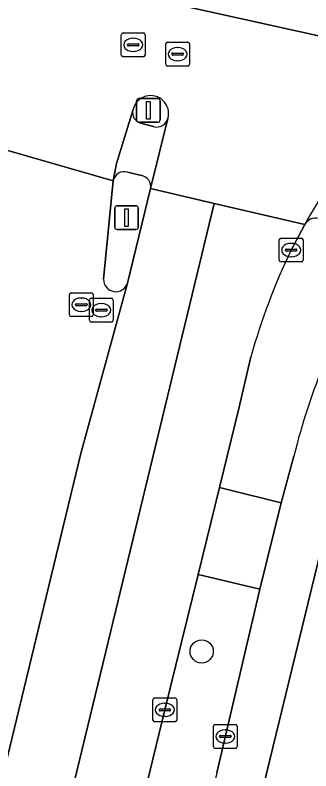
# Model space of a CAD drawing. Extents: x 162803 to 163818, y 381639 to 382475.
# Drawn here: x 163536.34 to 163548.77, y 382306.18 to 382337.97 of the extents above; entities that cross this region are included whole.
import ezdxf

# ---------------------------------------------------------------- set-up
doc = ezdxf.new("R2010")
doc.units = 0
for name, color, linetype in [('IMGEO_Berm_groen', 7, 'Continuous'), ('IMGEO_Boom', 7, 'Continuous'), ('IMGEO_Fietspad_gesloten', 7, 'Continuous'), ('IMGEO_Fietspad_open', 7, 'Continuous'), ('IMGEO_Kolk', 7, 'Continuous'), ('IMGEO_Lichtmast', 7, 'Continuous'), ('IMGEO_Rijbaan_lokaal_gesloten', 7, 'Continuous'), ('IMGEO_Rijbaan_regionaal_gesloten', 7, 'Continuous'), ('IMGEO_Rioolput', 7, 'Continuous'), ('IMGEO_Verkeerseiland_groen', 7, 'Continuous'), ('IMGEO_Verkeerseiland_open', 7, 'Continuous'), ('IMGEO_Verkeersregelinstallatiepaal', 7, 'Continuous'), ('IMGEO_Voetpad_open', 7, 'Continuous')]:
    doc.layers.add(name, color=color, linetype=linetype)

msp = doc.modelspace()

# ---------------------------------------------------------------- linework, layer by layer
at = {"layer": 'IMGEO_Berm_groen'}
msp.add_lwpolyline([(163544.818, 382306.099), (163546.629, 382313.826), (163544.514, 382314.332), (163544.03, 382314.448), (163542.631, 382308.747), (163539.224, 382294.728), (163539.174, 382294.489)], dxfattribs=at)
at = {"layer": 'IMGEO_Boom'}
msp.add_circle((163544.181, 382311.205), 0.489, dxfattribs=at)
at = {"layer": 'IMGEO_Fietspad_gesloten'}
for points in [[(163546.768, 382305.494), (163549.609, 382317.177), (163550.359, 382320.192)], [(163548.059, 382319.422), (163547.523, 382317.46), (163546.629, 382313.826), (163544.818, 382306.099), (163541.094, 382290.838), (163540.631, 382290.223), (163536.495, 382286.417)]]:
    msp.add_lwpolyline(points, dxfattribs=at)
msp.add_arc((163574.415, 382312.965), 27.135, 148.3601, 166.235, dxfattribs=at)
at = {"layer": 'IMGEO_Fietspad_open'}
msp.add_lwpolyline([(163548.774, 382329.619), (163548.519, 382329.167)], dxfattribs=at)
msp.add_lwpolyline([(163547.523, 382317.46), (163545.384, 382317.988), (163544.926, 382318.101), (163544.03, 382314.448), (163544.514, 382314.332), (163546.629, 382313.826)], close=True, dxfattribs=at)
for centre, radius, start, end in [((163557.901, 382324.405), 10.511, 133.8189, 150.2606), ((163548.98, 382328.891), 0.537, 78.2539, 149.1102)]:
    msp.add_arc(centre, radius, start, end, dxfattribs=at)
at = {"layer": 'IMGEO_Kolk'}
for p, q in [((163547.446, 382327.663), (163547.446, 382328.515)), ((163547.521, 382328.589), (163548.373, 382328.589)), ((163547.934, 382328.369), (163547.959, 382328.369)), ((163548.447, 382328.515), (163548.447, 382327.663)), ((163547.705, 382328.083), (163547.705, 382328.095)), ((163548.143, 382328.046), (163547.745, 382328.046)), ((163547.748, 382328.132), (163548.146, 382328.132)), ((163548.189, 382328.095), (163548.189, 382328.083)), ((163547.957, 382327.809), (163547.932, 382327.809)), ((163548.373, 382327.589), (163547.521, 382327.589)), ((163542.207, 382309.247), (163543.059, 382309.247)), ((163542.132, 382308.321), (163542.132, 382309.173)), ((163542.62, 382309.027), (163542.645, 382309.027)), ((163543.133, 382309.173), (163543.133, 382308.321)), ((163542.391, 382308.741), (163542.391, 382308.753)), ((163542.829, 382308.704), (163542.431, 382308.704)), ((163542.434, 382308.79), (163542.832, 382308.79)), ((163542.875, 382308.753), (163542.875, 382308.741)), ((163542.643, 382308.467), (163542.618, 382308.467)), ((163543.059, 382308.247), (163542.207, 382308.247)), ((163544.676, 382307.203), (163544.676, 382308.055)), ((163544.751, 382308.129), (163545.603, 382308.129)), ((163545.677, 382308.055), (163545.677, 382307.203)), ((163544.935, 382307.623), (163544.935, 382307.635)), ((163544.978, 382307.672), (163545.376, 382307.672)), ((163545.164, 382307.909), (163545.189, 382307.909)), ((163545.419, 382307.635), (163545.419, 382307.623)), ((163545.373, 382307.586), (163544.975, 382307.586)), ((163545.187, 382307.349), (163545.162, 382307.349)), ((163545.603, 382307.129), (163544.751, 382307.129))]:
    msp.add_line(p, q, dxfattribs=at)
for points in [[(163547.446, 382327.663), (163547.446, 382328.515)], [(163547.521, 382328.589), (163548.373, 382328.589)], [(163548.447, 382328.515), (163548.447, 382327.663)], [(163548.373, 382327.589), (163547.521, 382327.589)], [(163542.207, 382309.247), (163543.059, 382309.247)], [(163542.132, 382308.321), (163542.132, 382309.173)], [(163543.133, 382309.173), (163543.133, 382308.321)], [(163543.059, 382308.247), (163542.207, 382308.247)], [(163544.676, 382307.203), (163544.676, 382308.055)], [(163544.751, 382308.129), (163545.603, 382308.129)], [(163545.677, 382308.055), (163545.677, 382307.203)], [(163545.603, 382307.129), (163544.751, 382307.129)]]:
    msp.add_lwpolyline(points, dxfattribs=at)
for centre, radius, start, end in [((163547.523, 382328.513), 0.0765, 91.552, 178.448), ((163547.523, 382328.513), 0.0765, 91.552, 178.448), ((163548.371, 382328.513), 0.0765, 1.552, 88.448), ((163548.371, 382328.513), 0.0765, 1.552, 88.448), ((163547.745, 382328.092), 0.0403, 85.8775, 175.7526), ((163547.742, 382328.082), 0.0366, 178.938, 274.7102), ((163548.146, 382328.089), 0.043, 264.8664, 352.4533), ((163548.15, 382328.094), 0.0386, 1.7309, 96.639), ((163547.523, 382327.665), 0.0765, 181.552, 268.448), ((163547.523, 382327.665), 0.0765, 181.552, 268.448), ((163548.371, 382327.665), 0.0765, 271.552, 358.448), ((163548.371, 382327.665), 0.0765, 271.552, 358.448), ((163542.209, 382309.171), 0.0765, 91.552, 178.448), ((163542.209, 382309.171), 0.0765, 91.552, 178.448), ((163543.057, 382309.171), 0.0765, 1.552, 88.448), ((163543.057, 382309.171), 0.0765, 1.552, 88.448), ((163542.431, 382308.75), 0.0403, 85.8775, 175.7526), ((163542.428, 382308.74), 0.0366, 178.938, 274.7102), ((163542.832, 382308.747), 0.043, 264.8664, 352.4533), ((163542.836, 382308.752), 0.0386, 1.7309, 96.639), ((163542.209, 382308.323), 0.0765, 181.552, 268.448), ((163542.209, 382308.323), 0.0765, 181.552, 268.448), ((163543.057, 382308.323), 0.0765, 271.552, 358.448), ((163543.057, 382308.323), 0.0765, 271.552, 358.448), ((163544.753, 382308.053), 0.0765, 91.552, 178.448), ((163544.753, 382308.053), 0.0765, 91.552, 178.448), ((163545.601, 382308.053), 0.0765, 1.552, 88.448), ((163545.601, 382308.053), 0.0765, 1.552, 88.448), ((163544.975, 382307.632), 0.0403, 85.8775, 175.7526), ((163545.38, 382307.634), 0.0386, 1.7309, 96.639), ((163544.972, 382307.622), 0.0366, 178.938, 274.7102), ((163545.376, 382307.629), 0.043, 264.8664, 352.4533), ((163544.753, 382307.205), 0.0765, 181.552, 268.448), ((163544.753, 382307.205), 0.0765, 181.552, 268.448), ((163545.601, 382307.205), 0.0765, 271.552, 358.448), ((163545.601, 382307.205), 0.0765, 271.552, 358.448)]:
    msp.add_arc(centre, radius, start, end, dxfattribs=at)
for centre, major_axis, ratio, start_param, end_param in [((163547.933, 382328.089), (-0.387, 0.002), 0.722429, 4.712389, 7.853982), ((163547.958, 382328.089), (-0.39, 0.002), 0.717154, 1.570796, 4.712389), ((163542.619, 382308.747), (-0.387, 0.002), 0.722429, 4.712389, 7.853982), ((163542.644, 382308.747), (-0.39, 0.002), 0.717154, 1.570796, 4.712389), ((163545.163, 382307.629), (-0.387, 0.002), 0.722429, 4.712389, 7.853982), ((163545.188, 382307.629), (-0.39, 0.002), 0.717154, 1.570796, 4.712389)]:
    msp.add_ellipse(centre, major_axis=major_axis, ratio=ratio, start_param=start_param, end_param=end_param, dxfattribs=at)
at = {"layer": 'IMGEO_Lichtmast'}
for p, q in [((163540.624, 382329.954), (163541.414, 382329.954)), ((163541.414, 382329.954), (163540.624, 382329.954)), ((163540.524, 382329.054), (163540.524, 382329.854)), ((163540.524, 382329.854), (163540.524, 382329.054)), ((163541.514, 382329.854), (163541.514, 382329.054)), ((163541.514, 382329.054), (163541.514, 382329.854)), ((163541.414, 382328.954), (163540.624, 382328.954)), ((163540.624, 382328.954), (163541.414, 382328.954))]:
    msp.add_line(p, q, dxfattribs=at)
msp.add_lwpolyline([(163540.944, 382329.829), (163541.094, 382329.829), (163541.094, 382329.079), (163540.944, 382329.079), (163540.944, 382329.829)], dxfattribs=at)
for centre, start, end in [((163540.624, 382329.854), 90, 180), ((163540.624, 382329.854), 90, 180), ((163541.414, 382329.854), 0, 90), ((163541.414, 382329.854), 360, 90), ((163540.624, 382329.054), 180, 270), ((163540.624, 382329.054), 180, 270), ((163541.414, 382329.054), 270, 0), ((163541.414, 382329.054), 270, 0)]:
    msp.add_arc(centre, 0.1, start, end, dxfattribs=at)
at = {"layer": 'IMGEO_Rijbaan_lokaal_gesloten'}
for points in [[(163555.692, 382335.643), (163533.357, 382340.594), (163533.61, 382340.137)], [(163535.937, 382332.309), (163540.459, 382331.002), (163540.603, 382331.737), (163541.296, 382334.008)], [(163542.764, 382333.628), (163542.029, 382330.672), (163544.709, 382330.049), (163548.519, 382329.167), (163548.774, 382329.619)], [(163540.057, 382326.864), (163540.459, 382331.002), (163535.937, 382332.309), (163535.893, 382331.234)], [(163547.942, 382328.089), (163548.519, 382329.167), (163544.709, 382330.049), (163540.144, 382311.205), (163535.939, 382293.844), (163535.349, 382291.408), (163535.556, 382286.935), (163535.657, 382287.353)], [(163535.943, 382320.168), (163535.247, 382317.325), (163526.606, 382281.551), (163526.376, 382278.443), (163526.44, 382273.819), (163525.433, 382269.246), (163527.797, 382268.683), (163528.862, 382272.745), (163529.26, 382274.761), (163529.452, 382278.926), (163529.894, 382280.923), (163531.411, 382287.771), (163535.887, 382306.253), (163539.103, 382319.531), (163541.062, 382326.702)], [(163544.03, 382314.448), (163544.926, 382318.101), (163545.741, 382321.42), (163546.253, 382323.604)], [(163539.174, 382294.489), (163539.224, 382294.728), (163542.631, 382308.747), (163544.03, 382314.448)]]:
    msp.add_lwpolyline(points, dxfattribs=at)
msp.add_lwpolyline([(163544.709, 382330.049), (163542.029, 382330.672), (163541.062, 382326.702), (163539.103, 382319.531), (163535.887, 382306.253), (163531.411, 382287.771), (163529.894, 382280.923), (163529.452, 382278.926), (163529.26, 382274.761), (163528.862, 382272.745), (163527.797, 382268.683), (163530.502, 382268.038), (163534.889, 382284.603), (163535.567, 382286.764), (163535.556, 382286.935), (163535.349, 382291.408), (163535.939, 382293.844), (163540.144, 382311.205)], close=True, dxfattribs=at)
for centre, radius, start, end in [((163542.033, 382333.829), 0.758, 344.6321, 166.3423), ((163557.901, 382324.405), 10.511, 133.8189, 150.2606), ((163572.316, 382316.35), 27.053, 154.2826, 164.4458), ((163540.57, 382326.851), 0.514, 178.572, 343.1141)]:
    msp.add_arc(centre, radius, start, end, dxfattribs=at)
at = {"layer": 'IMGEO_Rijbaan_regionaal_gesloten'}
msp.add_lwpolyline([(163533.357, 382340.594), (163555.692, 382335.643), (163556.695, 382336.033)], dxfattribs=at)
at = {"layer": 'IMGEO_Rioolput'}
for p, q in [((163540.877, 382337.22), (163541.729, 382337.22)), ((163540.802, 382336.294), (163540.802, 382337.146)), ((163541.29, 382337), (163541.315, 382337)), ((163541.803, 382337.146), (163541.803, 382336.294)), ((163541.061, 382336.714), (163541.061, 382336.726)), ((163541.499, 382336.677), (163541.101, 382336.677)), ((163541.104, 382336.763), (163541.502, 382336.763)), ((163541.545, 382336.726), (163541.545, 382336.714)), ((163542.671, 382335.905), (163542.671, 382336.757)), ((163542.746, 382336.831), (163543.598, 382336.831)), ((163543.159, 382336.611), (163543.184, 382336.611)), ((163543.672, 382336.757), (163543.672, 382335.905)), ((163541.313, 382336.44), (163541.288, 382336.44)), ((163542.93, 382336.325), (163542.93, 382336.337)), ((163543.368, 382336.288), (163542.97, 382336.288)), ((163542.973, 382336.374), (163543.371, 382336.374)), ((163543.414, 382336.337), (163543.414, 382336.325)), ((163541.729, 382336.22), (163540.877, 382336.22)), ((163543.182, 382336.051), (163543.157, 382336.051)), ((163543.598, 382335.831), (163542.746, 382335.831)), ((163538.62, 382325.364), (163538.62, 382326.216)), ((163538.695, 382326.29), (163539.547, 382326.29)), ((163539.108, 382326.07), (163539.133, 382326.07)), ((163539.621, 382326.216), (163539.621, 382325.364)), ((163538.879, 382325.784), (163538.879, 382325.796)), ((163538.922, 382325.833), (163539.32, 382325.833)), ((163539.363, 382325.796), (163539.363, 382325.784)), ((163539.461, 382325.136), (163539.461, 382325.988)), ((163539.536, 382326.062), (163540.388, 382326.062)), ((163539.949, 382325.842), (163539.974, 382325.842)), ((163540.462, 382325.988), (163540.462, 382325.136)), ((163539.317, 382325.747), (163538.919, 382325.747)), ((163539.131, 382325.51), (163539.106, 382325.51)), ((163539.72, 382325.556), (163539.72, 382325.568)), ((163540.158, 382325.519), (163539.76, 382325.519)), ((163539.763, 382325.605), (163540.161, 382325.605)), ((163540.204, 382325.568), (163540.204, 382325.556)), ((163539.547, 382325.29), (163538.695, 382325.29)), ((163539.972, 382325.282), (163539.947, 382325.282)), ((163540.388, 382325.062), (163539.536, 382325.062))]:
    msp.add_line(p, q, dxfattribs=at)
for points in [[(163540.877, 382337.22), (163541.729, 382337.22)], [(163540.802, 382336.294), (163540.802, 382337.146)], [(163541.803, 382337.146), (163541.803, 382336.294)], [(163542.671, 382335.905), (163542.671, 382336.757)], [(163542.746, 382336.831), (163543.598, 382336.831)], [(163543.672, 382336.757), (163543.672, 382335.905)], [(163541.729, 382336.22), (163540.877, 382336.22)], [(163543.598, 382335.831), (163542.746, 382335.831)], [(163538.62, 382325.364), (163538.62, 382326.216)], [(163538.695, 382326.29), (163539.547, 382326.29)], [(163539.621, 382326.216), (163539.621, 382325.364)], [(163539.461, 382325.136), (163539.461, 382325.988)], [(163539.536, 382326.062), (163540.388, 382326.062)], [(163540.462, 382325.988), (163540.462, 382325.136)], [(163539.547, 382325.29), (163538.695, 382325.29)], [(163540.388, 382325.062), (163539.536, 382325.062)]]:
    msp.add_lwpolyline(points, dxfattribs=at)
for centre, radius, start, end in [((163540.879, 382337.144), 0.0765, 91.552, 178.448), ((163540.879, 382337.144), 0.0765, 91.552, 178.448), ((163541.727, 382337.144), 0.0765, 1.552, 88.448), ((163541.727, 382337.144), 0.0765, 1.552, 88.448), ((163541.101, 382336.723), 0.0403, 85.8775, 175.7526), ((163541.098, 382336.713), 0.0366, 178.938, 274.7102), ((163541.502, 382336.72), 0.043, 264.8664, 352.4533), ((163541.506, 382336.725), 0.0386, 1.7309, 96.639), ((163542.748, 382336.755), 0.0765, 91.552, 178.448), ((163542.748, 382336.755), 0.0765, 91.552, 178.448), ((163543.596, 382336.755), 0.0765, 1.552, 88.448), ((163543.596, 382336.755), 0.0765, 1.552, 88.448), ((163540.879, 382336.296), 0.0765, 181.552, 268.448), ((163540.879, 382336.296), 0.0765, 181.552, 268.448), ((163541.727, 382336.296), 0.0765, 271.552, 358.448), ((163541.727, 382336.296), 0.0765, 271.552, 358.448), ((163542.97, 382336.334), 0.0403, 85.8775, 175.7526), ((163542.967, 382336.324), 0.0366, 178.938, 274.7102), ((163543.371, 382336.331), 0.043, 264.8664, 352.4533), ((163543.375, 382336.336), 0.0386, 1.7309, 96.639), ((163542.748, 382335.907), 0.0765, 181.552, 268.448), ((163542.748, 382335.907), 0.0765, 181.552, 268.448), ((163543.596, 382335.907), 0.0765, 271.552, 358.448), ((163543.596, 382335.907), 0.0765, 271.552, 358.448), ((163538.697, 382326.214), 0.0765, 91.552, 178.448), ((163538.697, 382326.214), 0.0765, 91.552, 178.448), ((163539.545, 382326.214), 0.0765, 1.552, 88.448), ((163539.545, 382326.214), 0.0765, 1.552, 88.448), ((163538.919, 382325.793), 0.0403, 85.8775, 175.7526), ((163538.916, 382325.783), 0.0366, 178.938, 274.7102), ((163539.32, 382325.79), 0.043, 264.8664, 352.4533), ((163539.324, 382325.795), 0.0386, 1.7309, 96.639), ((163539.538, 382325.986), 0.0765, 91.552, 178.448), ((163539.538, 382325.986), 0.0765, 91.552, 178.448), ((163540.386, 382325.986), 0.0765, 1.552, 88.448), ((163540.386, 382325.986), 0.0765, 1.552, 88.448), ((163539.76, 382325.565), 0.0403, 85.8775, 175.7526), ((163539.757, 382325.555), 0.0366, 178.938, 274.7102), ((163540.161, 382325.562), 0.043, 264.8664, 352.4533), ((163540.165, 382325.567), 0.0386, 1.7309, 96.639), ((163538.697, 382325.366), 0.0765, 181.552, 268.448), ((163538.697, 382325.366), 0.0765, 181.552, 268.448), ((163539.538, 382325.138), 0.0765, 181.552, 268.448), ((163539.538, 382325.138), 0.0765, 181.552, 268.448), ((163539.545, 382325.366), 0.0765, 271.552, 358.448), ((163539.545, 382325.366), 0.0765, 271.552, 358.448), ((163540.386, 382325.138), 0.0765, 271.552, 358.448), ((163540.386, 382325.138), 0.0765, 271.552, 358.448)]:
    msp.add_arc(centre, radius, start, end, dxfattribs=at)
for centre, major_axis, ratio, start_param, end_param in [((163541.289, 382336.72), (-0.387, 0.002), 0.722429, 4.712389, 7.853982), ((163541.314, 382336.72), (-0.39, 0.002), 0.717154, 1.570796, 4.712389), ((163543.158, 382336.331), (-0.387, 0.002), 0.722429, 4.712389, 7.853982), ((163543.183, 382336.331), (-0.39, 0.002), 0.717154, 1.570796, 4.712389), ((163539.107, 382325.79), (-0.387, 0.002), 0.722429, 4.712389, 7.853982), ((163539.132, 382325.79), (-0.39, 0.002), 0.717154, 1.570796, 4.712389), ((163539.948, 382325.562), (-0.387, 0.002), 0.722429, 4.712389, 7.853982), ((163539.973, 382325.562), (-0.39, 0.002), 0.717154, 1.570796, 4.712389)]:
    msp.add_ellipse(centre, major_axis=major_axis, ratio=ratio, start_param=start_param, end_param=end_param, dxfattribs=at)
at = {"layer": 'IMGEO_Verkeerseiland_groen'}
for points in [[(163548.519, 382329.167), (163547.942, 382328.089)], [(163546.253, 382323.604), (163545.741, 382321.42), (163544.926, 382318.101), (163545.384, 382317.988), (163547.523, 382317.46), (163548.059, 382319.422)]]:
    msp.add_lwpolyline(points, dxfattribs=at)
for centre, radius, start, end in [((163548.98, 382328.891), 0.537, 78.2539, 149.1102), ((163572.316, 382316.35), 27.053, 154.2826, 164.4458), ((163574.415, 382312.965), 27.135, 148.3601, 166.235)]:
    msp.add_arc(centre, radius, start, end, dxfattribs=at)
at = {"layer": 'IMGEO_Verkeerseiland_open'}
for points in [[(163541.671, 382333.414), (163542.156, 382333.282)], [(163541.644, 382331.23), (163541.067, 382331.364)], [(163540.459, 382331.002), (163540.057, 382326.864)], [(163541.062, 382326.702), (163542.029, 382330.672)]]:
    msp.add_lwpolyline(points, dxfattribs=at)
for centre, radius, start, end in [((163542.033, 382333.829), 0.758, 344.6321, 166.3423), ((163541.742, 382333.874), 0.466, 163.2953, 261.2342), ((163542.287, 382333.758), 0.494, 254.5769, 344.7097), ((163540.927, 382330.908), 0.477, 72.9317, 168.607), ((163541.56, 382330.76), 0.477, 349.3393, 79.8692), ((163540.57, 382326.851), 0.514, 178.572, 343.1141)]:
    msp.add_arc(centre, radius, start, end, dxfattribs=at)
at = {"layer": 'IMGEO_Verkeersregelinstallatiepaal'}
for p, q in [((163541.441, 382333.565), (163541.441, 382334.365)), ((163541.441, 382334.365), (163541.441, 382333.565)), ((163541.541, 382334.465), (163542.331, 382334.465)), ((163542.331, 382334.465), (163541.541, 382334.465)), ((163542.431, 382334.365), (163542.431, 382333.565)), ((163542.431, 382333.565), (163542.431, 382334.365)), ((163542.331, 382333.465), (163541.541, 382333.465)), ((163541.541, 382333.465), (163542.331, 382333.465))]:
    msp.add_line(p, q, dxfattribs=at)
msp.add_lwpolyline([(163541.861, 382334.34), (163542.011, 382334.34), (163542.011, 382333.59), (163541.861, 382333.59), (163541.861, 382334.34)], dxfattribs=at)
for centre, start, end in [((163541.541, 382334.365), 90, 180), ((163541.541, 382334.365), 90, 180), ((163542.331, 382334.365), 0, 90), ((163542.331, 382334.365), 360, 90), ((163541.541, 382333.565), 180, 270), ((163541.541, 382333.565), 180, 270), ((163542.331, 382333.565), 270, 0), ((163542.331, 382333.565), 270, 0)]:
    msp.add_arc(centre, 0.1, start, end, dxfattribs=at)
at = {"layer": 'IMGEO_Voetpad_open'}
for points in [[(163541.296, 382334.008), (163540.603, 382331.737), (163540.459, 382331.002)], [(163542.156, 382333.282), (163541.671, 382333.414)], [(163542.029, 382330.672), (163542.764, 382333.628)], [(163541.067, 382331.364), (163541.644, 382331.23)], [(163550.359, 382320.192), (163549.609, 382317.177), (163546.768, 382305.494), (163542.86, 382289.531), (163538.069, 382285.144), (163536.556, 382283.738), (163536.128, 382283.107)]]:
    msp.add_lwpolyline(points, dxfattribs=at)
for centre, radius, start, end in [((163541.742, 382333.874), 0.466, 163.2953, 261.2342), ((163542.287, 382333.758), 0.494, 254.5769, 344.7097), ((163540.927, 382330.908), 0.477, 72.9317, 168.607), ((163541.56, 382330.76), 0.477, 349.3393, 79.8692)]:
    msp.add_arc(centre, radius, start, end, dxfattribs=at)

doc.saveas('drawing.dxf')
